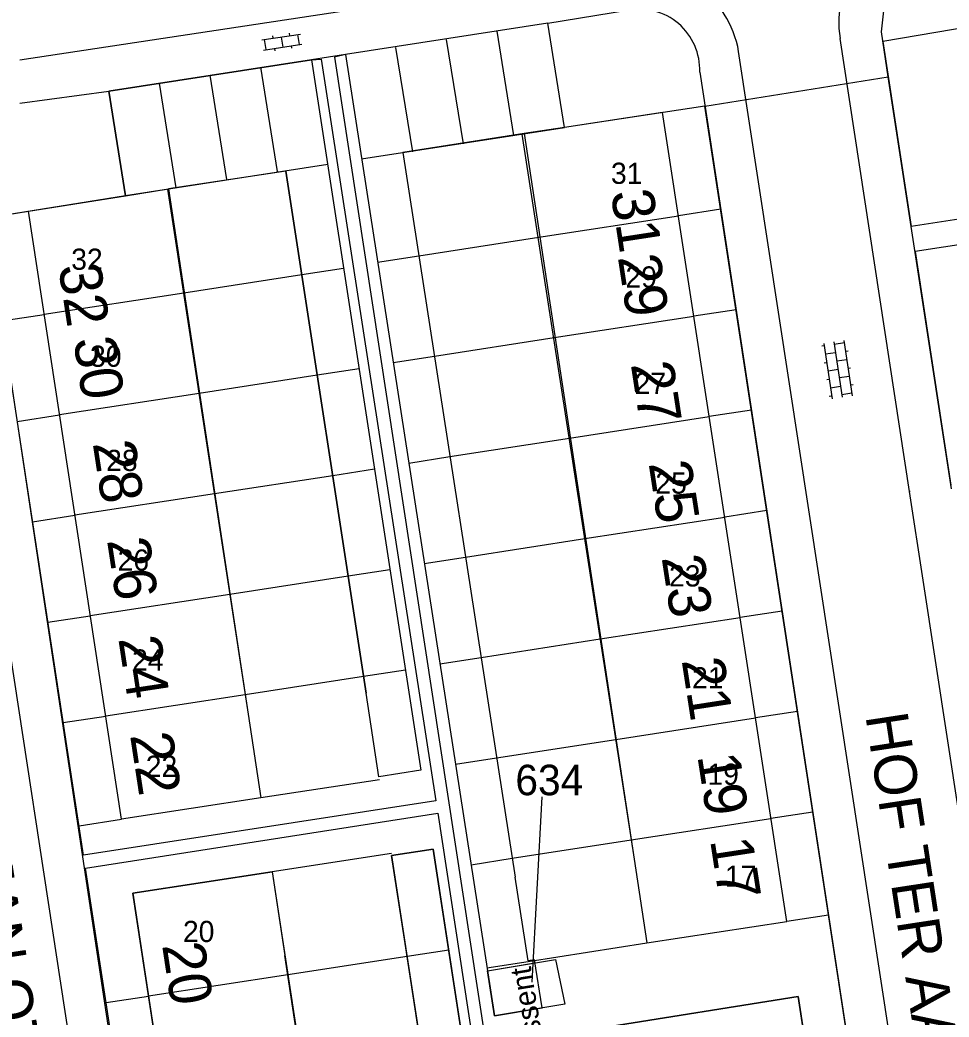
# Model space of a CAD drawing. Extents: x 148816 to 151297, y 399515 to 402500.
# Drawn here: x 150379.4 to 150434.3, y 401278.2 to 401337.1 of the extents above; entities that cross this region are included whole.
import ezdxf

# ---------------------------------------------------------------- set-up
doc = ezdxf.new("R2010")
doc.units = 0
for name, color, linetype in [('B01 Hoofdgebouw  [D] Norm', 7, 'Continuous'), ('B01 Hoofdgebouw  [T] Norm', 7, 'Continuous'), ('B01 hoofgebouw', 7, 'Continuous'), ('B02 Bijgebouw  [D] Norm', 7, 'Continuous'), ('B07 Tussenmuur  [D] Norm', 7, 'Continuous'), ('G01 perceelsgrens', 7, 'Continuous'), ('S02 Open verharding  Norm', 7, 'Continuous'), ('T04 Haag heg  [D] Gem', 7, 'Continuous'), ('T04 Haag heg  [D] Norm', 7, 'Continuous'), ('V00 Kant verharding algemeen  [T] Norm', 7, 'Continuous'), ('V00 Kant verharding algemeen secundair  [T] Norm', 7, 'Continuous'), ('Z01 perceelnummer', 7, 'Continuous'), ('Z02 huisnummer', 7, 'Continuous'), ('Z02 Huisnummer  [Tekst] Norm', 7, 'Continuous'), ('Z06 straatnaam', 7, 'Continuous'), ('Z19 Overige Tekst  [Tekst] Gem', 7, 'Continuous')]:
    doc.layers.add(name, color=color, linetype=linetype)

msp = doc.modelspace()

# ---------------------------------------------------------------- linework, layer by layer
at = {"layer": 'B01 Hoofdgebouw  [D] Norm'}
for p, q in [((150399.587, 401328.881), (150411.58, 401330.74)), ((150409.053, 401330.348), (150415.69, 401287.53)), ((150397.581, 401328.547), (150385.63, 401326.71)), ((150388.115, 401327.092), (150392.881, 401296.089)), ((150394.3, 401286.79), (150399.938, 401250))]:
    msp.add_line(p, q, dxfattribs=at)
at = {"layer": 'B01 Hoofdgebouw  [T] Norm'}
for p, q in [((150410.59, 401336.9), (150398.63, 401335.05)), ((150411.58, 401330.74), (150410.59, 401336.9)), ((150398.63, 401335.05), (150407.43, 401278.29)), ((150384.65, 401332.88), (150396.63, 401334.73)), ((150396.63, 401334.73), (150403.08, 401292.78)), ((150385.63, 401326.71), (150384.65, 401332.88)), ((150417.37, 401331.62), (150411.58, 401330.74)), ((150424.7, 401283.85), (150417.37, 401331.62)), ((150379.9, 401325.79), (150385.63, 401326.71)), ((150385.4, 401289.89), (150379.9, 401325.79)), ((150400.61, 401292.4), (150399.85, 401297.34)), ((150392.89, 401296.09), (150393.64, 401291.15)), ((150403.08, 401292.78), (150400.61, 401292.4)), ((150393.64, 401291.15), (150385.4, 401289.89)), ((150403.82, 401288.13), (150401.36, 401287.75)), ((150409.67, 401250), (150403.82, 401288.13)), ((150415.69, 401287.53), (150416.44, 401282.59)), ((150394.3, 401286.79), (150386.06, 401285.53)), ((150409.42, 401281.53), (150408.65, 401286.47)), ((150386.06, 401285.53), (150391.5, 401250)), ((150416.44, 401282.59), (150424.7, 401283.85)), ((150409.79, 401281.59), (150409.42, 401281.53)), ((150410.26, 401278.76), (150409.79, 401281.59)), ((150425.37, 401279.43), (150413.77, 401277.58)), ((150429.89, 401250), (150425.37, 401279.43)), ((150407.43, 401278.29), (150410.26, 401278.76))]:
    msp.add_line(p, q, dxfattribs=at)
at = {"layer": 'B01 hoofgebouw'}
for points in [[(150415.69, 401287.53), (150416.44, 401282.59), (150424.7, 401283.85), (150417.37, 401331.62), (150411.58, 401330.74), (150410.59, 401336.9), (150398.63, 401335.05), (150407.43, 401278.29), (150410.26, 401278.76), (150409.79, 401281.59), (150409.42, 401281.53), (150408.65, 401286.47)], [(150392.89, 401296.09), (150393.64, 401291.15), (150385.4, 401289.89), (150379.9, 401325.79), (150385.63, 401326.71), (150384.65, 401332.88), (150396.63, 401334.73), (150403.08, 401292.78), (150400.61, 401292.4), (150399.85, 401297.34)], [(150411.58, 401330.74), (150409.185, 401330.376), (150415.69, 401287.53)], [(150409.185, 401330.376), (150402.018, 401329.258), (150408.65, 401286.47)], [(150399.85, 401297.34), (150395.112, 401328.168), (150388.179, 401327.119)], [(150385.63, 401326.71), (150388.179, 401327.119), (150392.89, 401296.09)], [(150402.12, 401282.81), (150401.36, 401287.75), (150403.82, 401288.13), (150413.89, 401222.47), (150401.94, 401220.64), (150400.98, 401226.8), (150395.19, 401225.92), (150386.06, 401285.53), (150394.3, 401286.79), (150395.05, 401281.85)], [(150403.434, 401227.183), (150410.478, 401228.263), (150402.12, 401282.81)], [(150400.98, 401226.8), (150403.353, 401227.161), (150395.05, 401281.85)], [(150407.019, 401280.944), (150409.82, 401281.409)], [(150414.38, 401273.73), (150413.77, 401277.58), (150425.37, 401279.43), (150432.71, 401231.61), (150426.9, 401230.77), (150427.83, 401224.6), (150415.85, 401222.77), (150407.7, 401276.54), (150410.17, 401276.97), (150411.03, 401272.05)]]:
    msp.add_lwpolyline(points, dxfattribs=at)
at = {"layer": 'B02 Bijgebouw  [D] Norm'}
for p, q in [((150402.018, 401329.258), (150408.65, 401286.47)), ((150395.111, 401328.167), (150399.85, 401297.34)), ((150401.36, 401287.75), (150407.146, 401250))]:
    msp.add_line(p, q, dxfattribs=at)
at = {"layer": 'B07 Tussenmuur  [D] Norm'}
for p, q in [((150408.587, 401330.259), (150407.597, 401336.419)), ((150408.587, 401330.259), (150407.597, 401336.419)), ((150402.602, 401329.297), (150401.612, 401335.457)), ((150402.602, 401329.297), (150401.612, 401335.457)), ((150405.595, 401329.778), (150404.605, 401335.938)), ((150405.595, 401329.778), (150404.605, 401335.938)), ((150394.609, 401328.136), (150393.629, 401334.306)), ((150394.609, 401328.136), (150393.629, 401334.306)), ((150391.616, 401327.66), (150390.636, 401333.83)), ((150391.616, 401327.66), (150390.636, 401333.83)), ((150388.623, 401327.185), (150387.643, 401333.355)), ((150388.623, 401327.185), (150387.643, 401333.355)), ((150410.046, 401324.263), (150418.305, 401325.53)), ((150410.046, 401324.263), (150418.305, 401325.53)), ((150400.531, 401322.788), (150402.962, 401323.165)), ((150400.531, 401322.788), (150402.962, 401323.165)), ((150398.523, 401322.416), (150396.053, 401322.036)), ((150398.523, 401322.416), (150396.053, 401322.036)), ((150389.073, 401320.963), (150380.833, 401319.701)), ((150389.073, 401320.963), (150380.833, 401319.701)), ((150410.956, 401318.331), (150419.215, 401319.598)), ((150410.956, 401318.331), (150419.215, 401319.598)), ((150401.451, 401316.857), (150403.882, 401317.234)), ((150401.451, 401316.857), (150403.882, 401317.234)), ((150399.435, 401316.486), (150396.965, 401316.106)), ((150399.435, 401316.486), (150396.965, 401316.106)), ((150389.981, 401315.032), (150381.741, 401313.77)), ((150389.981, 401315.032), (150381.741, 401313.77)), ((150411.866, 401312.399), (150420.125, 401313.666)), ((150411.866, 401312.399), (150420.125, 401313.666)), ((150402.37, 401310.927), (150404.801, 401311.304)), ((150402.37, 401310.927), (150404.801, 401311.304)), ((150400.347, 401310.556), (150397.877, 401310.176)), ((150400.347, 401310.556), (150397.877, 401310.176)), ((150390.89, 401309.102), (150382.65, 401307.84)), ((150390.89, 401309.102), (150382.65, 401307.84)), ((150412.776, 401306.467), (150421.035, 401307.734)), ((150412.776, 401306.467), (150421.035, 401307.734)), ((150403.29, 401304.996), (150405.72, 401305.373)), ((150403.29, 401304.996), (150405.72, 401305.373)), ((150401.259, 401304.626), (150398.788, 401304.246)), ((150401.259, 401304.626), (150398.788, 401304.246)), ((150391.798, 401303.171), (150383.558, 401301.909)), ((150391.798, 401303.171), (150383.558, 401301.909)), ((150413.686, 401300.536), (150421.945, 401301.803)), ((150413.686, 401300.536), (150421.945, 401301.803)), ((150404.209, 401299.067), (150406.639, 401299.444)), ((150404.209, 401299.067), (150406.639, 401299.444)), ((150402.171, 401298.695), (150399.7, 401298.315)), ((150402.171, 401298.695), (150399.7, 401298.315)), ((150392.706, 401297.24), (150384.466, 401295.978)), ((150392.706, 401297.24), (150384.466, 401295.978)), ((150414.596, 401294.604), (150422.855, 401295.871)), ((150414.596, 401294.604), (150422.855, 401295.871)), ((150405.128, 401293.136), (150407.558, 401293.513)), ((150405.128, 401293.136), (150407.558, 401293.513)), ((150415.506, 401288.672), (150423.765, 401289.939)), ((150415.506, 401288.672), (150423.765, 401289.939)), ((150406.048, 401287.206), (150408.478, 401287.583)), ((150406.048, 401287.206), (150408.478, 401287.583)), ((150404.735, 401282.164), (150402.274, 401281.786)), ((150404.735, 401282.164), (150402.274, 401281.786)), ((150406.991, 401281.12), (150409.425, 401281.497)), ((150406.991, 401281.12), (150409.425, 401281.497)), ((150395.231, 401280.706), (150386.991, 401279.444)), ((150395.231, 401280.706), (150386.991, 401279.444))]:
    msp.add_line(p, q, dxfattribs=at)
at = {"layer": 'G01 perceelsgrens'}
for points in [[(150430.701, 401333.734), (150430.291, 401336.383), (150430.463, 401337.805), (150430.81, 401338.674), (150431.431, 401339.257), (150432.369, 401339.768), (150433.5, 401339.953), (150500.278, 401349.337)], [(150419.868, 401332), (150411.58, 401330.74), (150410.59, 401336.9), (150398.63, 401335.05), (150396.63, 401334.73), (150384.65, 401332.88), (150385.63, 401326.71), (150377.41, 401325.377)], [(150419.868, 401332), (150430.701, 401333.734)], [(150434.434, 401309.405), (150430.701, 401333.734)], [(150435.155, 401232.009), (150419.868, 401332)], [(150377.41, 401325.377), (150386.704, 401263.707), (150392.667, 401225.546)], [(150407.43, 401278.29), (150407.019, 401280.944), (150411.045, 401281.612), (150411.59, 401278.981), (150407.43, 401278.29)]]:
    msp.add_lwpolyline(points, dxfattribs=at)
at = {"layer": 'S02 Open verharding  Norm'}
for p, q in [((150393.699, 401335.907), (150395.972, 401336.258)), ((150394.318, 401336.155), (150394.341, 401336.006)), ((150394.835, 401336.083), (150394.927, 401335.49)), ((150395.306, 401336.307), (150395.329, 401336.159)), ((150395.915, 401335.642), (150395.823, 401336.235)), ((150393.79, 401335.314), (150396.063, 401335.665)), ((150393.938, 401335.337), (150393.847, 401335.93)), ((150394.433, 401335.413), (150394.455, 401335.265)), ((150395.421, 401335.566), (150395.444, 401335.418)), ((150426.917, 401317.84), (150426.769, 401317.818)), ((150426.895, 401317.988), (150427.382, 401314.725)), ((150427.489, 401318.077), (150427.975, 401314.813)), ((150428.104, 401318.017), (150427.511, 401317.929)), ((150428.082, 401318.165), (150428.569, 401314.902)), ((150427.584, 401317.434), (150426.991, 401317.346)), ((150428.178, 401317.523), (150428.326, 401317.545)), ((150427.065, 401316.851), (150426.916, 401316.829)), ((150428.252, 401317.028), (150427.658, 401316.94)), ((150427.732, 401316.445), (150427.139, 401316.356)), ((150428.399, 401316.039), (150427.806, 401315.95)), ((150428.325, 401316.534), (150428.474, 401316.556)), ((150427.212, 401315.862), (150427.064, 401315.84)), ((150427.286, 401315.367), (150427.88, 401315.456)), ((150428.473, 401315.544), (150428.621, 401315.567)), ((150427.36, 401314.873), (150427.211, 401314.851)), ((150428.547, 401315.05), (150427.953, 401314.961))]:
    msp.add_line(p, q, dxfattribs=at)
at = {"layer": 'T04 Haag heg  [D] Gem'}
for p, q in [((150420.798, 401325.911), (150418.305, 401325.53)), ((150402.962, 401323.165), (150410.046, 401324.263)), ((150396.053, 401322.036), (150389.073, 401320.963)), ((150378.335, 401319.319), (150380.833, 401319.701)), ((150421.705, 401319.979), (150419.215, 401319.598)), ((150403.882, 401317.234), (150410.956, 401318.331)), ((150396.965, 401316.106), (150389.981, 401315.032)), ((150379.241, 401313.388), (150381.741, 401313.77)), ((150422.611, 401314.046), (150420.125, 401313.666)), ((150404.801, 401311.304), (150411.866, 401312.399)), ((150397.877, 401310.176), (150390.89, 401309.102)), ((150380.148, 401307.458), (150382.65, 401307.84)), ((150423.518, 401308.113), (150421.035, 401307.734)), ((150405.72, 401305.373), (150412.776, 401306.467)), ((150398.788, 401304.246), (150391.798, 401303.171)), ((150381.054, 401301.526), (150383.558, 401301.909)), ((150424.425, 401302.182), (150421.945, 401301.803)), ((150406.639, 401299.444), (150413.686, 401300.536)), ((150399.7, 401298.315), (150392.706, 401297.24)), ((150381.961, 401295.595), (150384.466, 401295.978)), ((150425.331, 401296.249), (150422.855, 401295.871)), ((150407.558, 401293.513), (150414.596, 401294.604)), ((150400.637, 401292.226), (150393.64, 401291.15)), ((150426.238, 401290.317), (150423.765, 401289.939)), ((150382.891, 401289.507), (150385.4, 401289.89)), ((150408.478, 401287.583), (150415.506, 401288.672)), ((150401.342, 401287.869), (150394.3, 401286.79)), ((150427.169, 401284.227), (150424.7, 401283.85)), ((150409.425, 401281.497), (150416.44, 401282.59)), ((150402.274, 401281.786), (150395.231, 401280.706)), ((150384.488, 401279.061), (150386.991, 401279.444))]:
    msp.add_line(p, q, dxfattribs=at)
at = {"layer": 'T04 Haag heg  [D] Norm'}
msp.add_line((150377.404, 401325.408), (150379.9, 401325.79), dxfattribs=at)
at = {"layer": 'V00 Kant verharding algemeen  [T] Norm'}
for p, q in [((150414.81, 401340.08), (150379.4, 401334.71)), ((150410.59, 401336.9), (150415.29, 401337.67)), ((150435.6, 401336.7), (150430.38, 401335.82)), ((150431.953, 401309.241), (150427.85, 401335.99)), ((150430.38, 401335.82), (150432.056, 401324.9)), ((150398.63, 401335.05), (150397.98, 401334.89)), ((150397.98, 401334.89), (150409.63, 401259.03)), ((150434.92, 401250), (150421.86, 401335.23)), ((150500.271, 401335.382), (150432.056, 401324.9)), ((150396.63, 401334.73), (150397.2, 401334.78)), ((150397.2, 401334.78), (150403.97, 401290.98)), ((150419.56, 401334.01), (150432.4, 401250)), ((150502.476, 401334.204), (150432.283, 401323.417)), ((150379.4, 401332.18), (150384.65, 401332.88)), ((150383.158, 401287.76), (150376.91, 401328.64)), ((150374.52, 401327.68), (150386.42, 401250)), ((150432.283, 401323.417), (150434.401, 401309.616)), ((150437.899, 401270.477), (150432.754, 401304.016)), ((150403.97, 401290.98), (150383.16, 401287.76)), ((150383.28, 401287.01), (150404.08, 401290.25)), ((150404.08, 401290.25), (150408.91, 401258.94)), ((150388.93, 401250), (150383.273, 401287.009))]:
    msp.add_line(p, q, dxfattribs=at)
msp.add_lwpolyline([(150431.999, 401309.248), (150431.954, 401309.241)], dxfattribs=at)
for centre, radius, start, end in [((150433.79, 401336.917), 6.012, 98.7051, 188.87404), ((150415.971, 401334.219), 5.975, 9.74123, 101.20723), ((150415.972, 401334.145), 3.59, 357.84397, 100.95344)]:
    msp.add_arc(centre, radius, start, end, dxfattribs=at)
at = {"layer": 'V00 Kant verharding algemeen secundair  [T] Norm'}
msp.add_line((150432.754, 401304.016), (150431.953, 401309.241), dxfattribs=at)
at = {"layer": 'Z01 perceelnummer'}
msp.add_lwpolyline([(150410.223, 401291.209), (150409.645, 401280.275)], dxfattribs=at)

# ---------------------------------------------------------------- texts
msp.add_text('634', height=1.8, dxfattribs=at).set_placement((150408.667, 401291.309))
at = {"layer": 'Z02 huisnummer'}
for s, rotation, p in [('31', 278.74616, (150414.297, 401326.914)), ('29', 278.74616, (150414.716, 401323.093)), ('32', 278.68085, (150381.662, 401322.539)), ('30', 278.6895, (150382.552, 401318.217)), ('27', 278.74616, (150415.483, 401316.762)), ('28', 278.6895, (150383.696, 401312.097)), ('25', 278.74616, (150416.537, 401310.912)), ('26', 278.6895, (150384.54, 401306.368)), ('23', 278.74616, (150417.304, 401305.346)), ('24', 278.6895, (150385.208, 401300.56)), ('21', 278.74616, (150418.488, 401299.278)), ('22', 278.68085, (150385.902, 401294.859)), ('19', 278.74616, (150419.414, 401293.642)), ('17', 278.74616, (150420.167, 401288.661)), ('20', 278.68085, (150387.794, 401282.459))]:
    msp.add_text(s, height=2.5, rotation=rotation, dxfattribs=at).set_placement(p)
at = {"layer": 'Z02 Huisnummer  [Tekst] Norm'}
for s, p in [('31', (150414.317, 401327.411)), ('32', (150382.43, 401322.337)), ('29', (150415.171, 401321.289)), ('30', (150383.541, 401316.608)), ('27', (150415.714, 401315.004)), ('28', (150384.492, 401310.456)), ('25', (150416.935, 401309.119)), ('26', (150385.17, 401304.572)), ('23', (150417.75, 401303.636)), ('24', (150386.025, 401298.67)), ('21', (150419.107, 401297.617)), ('22', (150386.835, 401292.395)), ('19', (150420.016, 401291.925)), ('17', (150421.048, 401285.906)), ('20', (150389.03, 401282.64))]:
    msp.add_text(s, height=1.25, dxfattribs=at).set_placement(p)
at = {"layer": 'Z06 straatnaam'}
for s, rotation, p in [('FREDERIK JAN OTTOSTRAAT', 278.6895, (150373.702, 401305.116)), ('HOF TER AA', 278.68085, (150429.342, 401296.006))]:
    msp.add_text(s, height=2.5, rotation=rotation, dxfattribs=at).set_placement(p)
at = {"layer": 'Z19 Overige Tekst  [Tekst] Gem'}
msp.add_text('essent', height=1.25, rotation=99.21272, dxfattribs=at).set_placement((150410.366, 401276.378))

doc.saveas('drawing.dxf')
